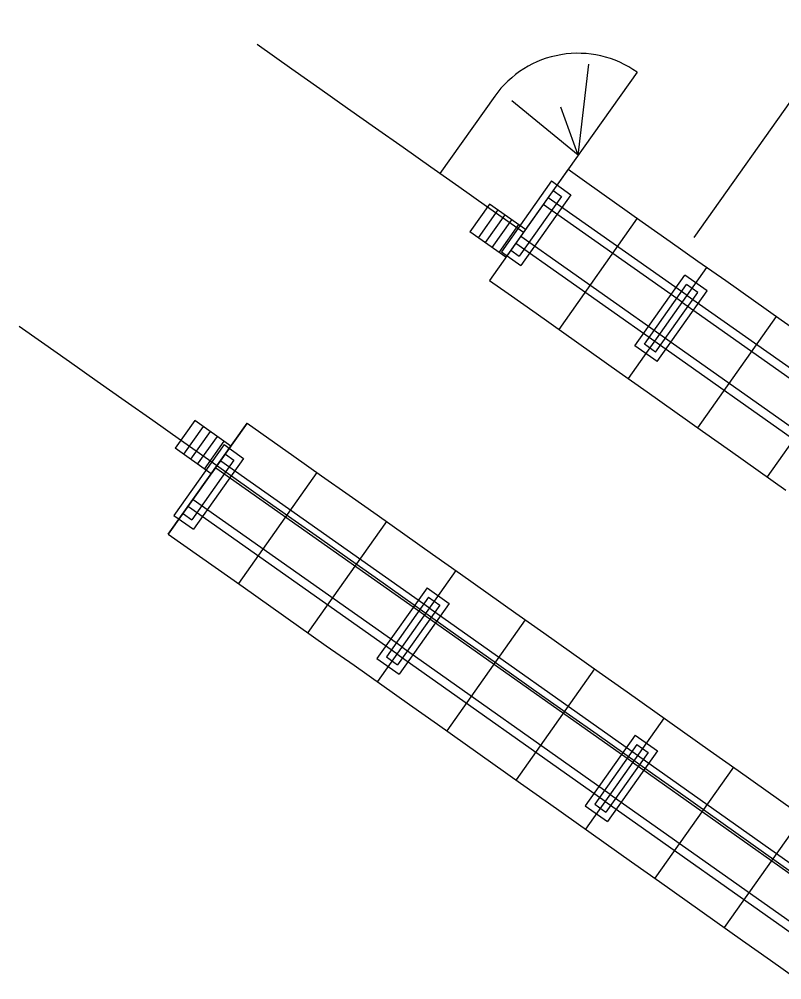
# Model space of a CAD drawing. Extents: x -552278 to -547230, y -1151007 to -1148251.
# Drawn here: x -550142.15 to -550119.74, y -1149164.22 to -1149135.99 of the extents above; entities that cross this region are included whole.
import ezdxf

# ---------------------------------------------------------------- set-up
doc = ezdxf.new("R2010")
doc.units = 0
doc.layers.add('u_trat navrh', color=7, linetype='Continuous')

msp = doc.modelspace()

# ---------------------------------------------------------------- linework, layer by layer
at = {"layer": 'u_trat navrh'}
for p, q in [((-550122.313, -1149142.405), (-550117.775, -1149135.987)), ((-550125.725, -1149139.993), (-550125.405, -1149137.313)), ((-550123.988, -1149137.547), (-550127.328, -1149142.252)), ((-550128.175, -1149138.251), (-550129.786, -1149140.518)), ((-550125.723, -1149139.98), (-550127.675, -1149138.385)), ((-550125.723, -1149139.98), (-550126.229, -1149138.571)), ((-550126.019, -1149140.398), (-550128.327, -1149143.665)), ((-550126.508, -1149140.743), (-550127.979, -1149142.826)), ((-550125.936, -1149141.147), (-550127.407, -1149143.23)), ((-550128.332, -1149141.42), (-550128.909, -1149142.237)), ((-550127.271, -1149142.17), (-550128.332, -1149141.42)), ((-550126.215, -1149141.195), (-550127.455, -1149142.951)), ((-550126.747, -1149141.429), (-550122.66, -1149144.308)), ((-550126.602, -1149141.224), (-550122.515, -1149144.102)), ((-550128.087, -1149141.593), (-550128.664, -1149142.41)), ((-550127.883, -1149141.737), (-550128.46, -1149142.554)), ((-550127.679, -1149141.882), (-550128.256, -1149142.698)), ((-550126.285, -1149145.107), (-550123.977, -1149141.84)), ((-550127.848, -1149142.987), (-550128.909, -1149142.237)), ((-550127.475, -1149142.026), (-550128.052, -1149142.843)), ((-550127.271, -1149142.17), (-550127.848, -1149142.987)), ((-550127.41, -1149142.367), (-550123.322, -1149145.246)), ((-550127.555, -1149142.572), (-550123.467, -1149145.451)), ((-550124.244, -1149146.551), (-550121.936, -1149143.284)), ((-550124.055, -1149145.59), (-550122.583, -1149143.507)), ((-550123.776, -1149145.542), (-550122.535, -1149143.786)), ((-550123.401, -1149146.052), (-550121.93, -1149143.969)), ((-550123.449, -1149145.773), (-550122.209, -1149144.017)), ((-550122.516, -1149144.108), (-550116.388, -1149148.434)), ((-550122.661, -1149144.313), (-550116.533, -1149148.639)), ((-550122.203, -1149147.995), (-550119.895, -1149144.728)), ((-550123.324, -1149145.25), (-550117.195, -1149149.577)), ((-550123.469, -1149145.456), (-550117.34, -1149149.782)), ((-550120.162, -1149149.439), (-550117.854, -1149146.172)), ((-550137.771, -1149151.123), (-550135.449, -1149147.866)), ((-550135.449, -1149147.866), (-550137.771, -1149151.123)), ((-550136.989, -1149147.787), (-550137.57, -1149148.601)), ((-550135.931, -1149148.542), (-550136.989, -1149147.787)), ((-550136.745, -1149147.961), (-550137.325, -1149148.775)), ((-550136.541, -1149148.106), (-550137.122, -1149148.92)), ((-550136.338, -1149148.251), (-550136.918, -1149149.066)), ((-550136.134, -1149148.396), (-550136.715, -1149149.211)), ((-550136.133, -1149148.494), (-550137.604, -1149150.577)), ((-550136.511, -1149149.356), (-550137.57, -1149148.601)), ((-550135.931, -1149148.542), (-550136.511, -1149149.356)), ((-550135.84, -1149148.946), (-550137.08, -1149150.702)), ((-550135.561, -1149148.898), (-550137.032, -1149150.981)), ((-550130.098, -1149153.298), (-550136.231, -1149148.976)), ((-550130.243, -1149153.503), (-550136.376, -1149149.181)), ((-550133.403, -1149149.31), (-550135.711, -1149152.577)), ((-550130.905, -1149154.441), (-550137.037, -1149150.119)), ((-550131.051, -1149154.646), (-550137.182, -1149150.325)), ((-550131.361, -1149150.752), (-550133.669, -1149154.019)), ((-550129.32, -1149152.196), (-550131.626, -1149155.461)), ((-550130.166, -1149152.7), (-550131.637, -1149154.783)), ((-550130.118, -1149152.979), (-550131.358, -1149154.735)), ((-550129.791, -1149153.209), (-550131.031, -1149154.966)), ((-550129.512, -1149153.161), (-550130.983, -1149155.244)), ((-550124.12, -1149157.837), (-550130.248, -1149153.509)), ((-550123.975, -1149157.632), (-550130.103, -1149153.304)), ((-550127.279, -1149153.639), (-550129.586, -1149156.906)), ((-550124.925, -1149158.982), (-550131.055, -1149154.652)), ((-550124.781, -1149158.776), (-550130.91, -1149154.447)), ((-550125.238, -1149155.083), (-550127.546, -1149158.351)), ((-550123.198, -1149156.529), (-550125.508, -1149159.794)), ((-550124.044, -1149157.031), (-550125.516, -1149159.113)), ((-550123.996, -1149157.31), (-550125.237, -1149159.066)), ((-550123.391, -1149157.493), (-550124.863, -1149159.575)), ((-550123.669, -1149157.541), (-550124.911, -1149159.297)), ((-550117.856, -1149161.968), (-550123.981, -1149157.636)), ((-550118.001, -1149162.174), (-550124.127, -1149157.841)), ((-550121.155, -1149157.976), (-550123.468, -1149161.24)), ((-550118.665, -1149163.11), (-550124.789, -1149158.778)), ((-550118.811, -1149163.315), (-550124.935, -1149158.984)), ((-550119.115, -1149159.422), (-550121.429, -1149162.686))]:
    msp.add_line(p, q, dxfattribs=at)
for points in [[(-550135.163, -1149136.725), (-550134.138, -1149137.447), (-550133.32, -1149138.024), (-550132.502, -1149138.6), (-550131.685, -1149139.177), (-550130.867, -1149139.753), (-550130.05, -1149140.33), (-550129.232, -1149140.907), (-550128.415, -1149141.484), (-550127.598, -1149142.061), (-550127.328, -1149142.252)], [(-550126.019, -1149140.398), (-550125.471, -1149140.785), (-550124.654, -1149141.362), (-550123.837, -1149141.939), (-550123.02, -1149142.517), (-550122.203, -1149143.095), (-550121.386, -1149143.672), (-550120.569, -1149144.25), (-550119.753, -1149144.828), (-550118.936, -1149145.406)], [(-550126.508, -1149140.743), (-550125.936, -1149141.147)], [(-550126.46, -1149141.022), (-550126.215, -1149141.195)], [(-550127.979, -1149142.826), (-550127.407, -1149143.23)], [(-550127.7, -1149142.778), (-550127.455, -1149142.951)], [(-550128.327, -1149143.665), (-550127.779, -1149144.052), (-550126.962, -1149144.629), (-550126.146, -1149145.206), (-550125.329, -1149145.783), (-550124.513, -1149146.36), (-550123.696, -1149146.938), (-550122.88, -1149147.516), (-550122.064, -1149148.093), (-550121.247, -1149148.671), (-550120.431, -1149149.249), (-550119.615, -1149149.827)], [(-550121.93, -1149143.969), (-550122.583, -1149143.507)], [(-550122.209, -1149144.017), (-550122.535, -1149143.786)], [(-550142.154, -1149145.011), (-550141.495, -1149145.475), (-550140.678, -1149146.05), (-550139.861, -1149146.626), (-550139.044, -1149147.202), (-550138.227, -1149147.778), (-550137.41, -1149148.354), (-550136.593, -1149148.931), (-550135.777, -1149149.507), (-550134.96, -1149150.083), (-550134.144, -1149150.66), (-550133.327, -1149151.237), (-550132.511, -1149151.814), (-550131.695, -1149152.39), (-550130.878, -1149152.967), (-550130.062, -1149153.545), (-550129.246, -1149154.122), (-550128.43, -1149154.699), (-550127.614, -1149155.277), (-550126.798, -1149155.854), (-550125.982, -1149156.432), (-550125.166, -1149157.009), (-550124.35, -1149157.587), (-550123.535, -1149158.165), (-550122.719, -1149158.743), (-550121.904, -1149159.321), (-550121.088, -1149159.899), (-550120.273, -1149160.477), (-550119.457, -1149161.056)], [(-550123.401, -1149146.052), (-550124.055, -1149145.59)], [(-550123.449, -1149145.773), (-550123.776, -1149145.542)], [(-550135.449, -1149147.866), (-550134.084, -1149148.829), (-550133.267, -1149149.406), (-550132.45, -1149149.983), (-550131.634, -1149150.56), (-550130.817, -1149151.137), (-550130.001, -1149151.714), (-550129.184, -1149152.292), (-550128.368, -1149152.869), (-550127.551, -1149153.447), (-550126.735, -1149154.024), (-550125.919, -1149154.602), (-550125.102, -1149155.18), (-550124.286, -1149155.758), (-550123.47, -1149156.336), (-550122.654, -1149156.914), (-550121.838, -1149157.492), (-550121.023, -1149158.07), (-550120.207, -1149158.648), (-550119.391, -1149159.227)], [(-550136.133, -1149148.494), (-550135.561, -1149148.898)], [(-550136.085, -1149148.773), (-550135.84, -1149148.946)], [(-550137.604, -1149150.577), (-550137.032, -1149150.981)], [(-550137.325, -1149150.529), (-550137.08, -1149150.702)], [(-550137.771, -1149151.123), (-550136.391, -1149152.097), (-550135.575, -1149152.673), (-550134.758, -1149153.25), (-550133.942, -1149153.827), (-550133.126, -1149154.403), (-550132.31, -1149154.98), (-550131.494, -1149155.557), (-550130.678, -1149156.135), (-550129.862, -1149156.712), (-550129.046, -1149157.289), (-550128.23, -1149157.867), (-550127.414, -1149158.444), (-550126.598, -1149159.022), (-550125.782, -1149159.6), (-550124.967, -1149160.178), (-550124.151, -1149160.755), (-550123.336, -1149161.333), (-550122.52, -1149161.912), (-550121.705, -1149162.49), (-550120.889, -1149163.068), (-550120.074, -1149163.646), (-550119.259, -1149164.225)], [(-550130.166, -1149152.7), (-550129.512, -1149153.161)], [(-550130.118, -1149152.979), (-550129.791, -1149153.209)], [(-550131.637, -1149154.783), (-550130.983, -1149155.244)], [(-550131.358, -1149154.735), (-550131.031, -1149154.966)], [(-550124.044, -1149157.031), (-550123.391, -1149157.493)], [(-550123.996, -1149157.31), (-550123.669, -1149157.541)], [(-550125.516, -1149159.113), (-550124.863, -1149159.575)], [(-550125.237, -1149159.066), (-550124.911, -1149159.297)]]:
    msp.add_lwpolyline(points, dxfattribs=at)
msp.add_arc((-550125.73, -1149139.989), 3, 54.5088, 144.5988, dxfattribs=at)

doc.saveas('drawing.dxf')
